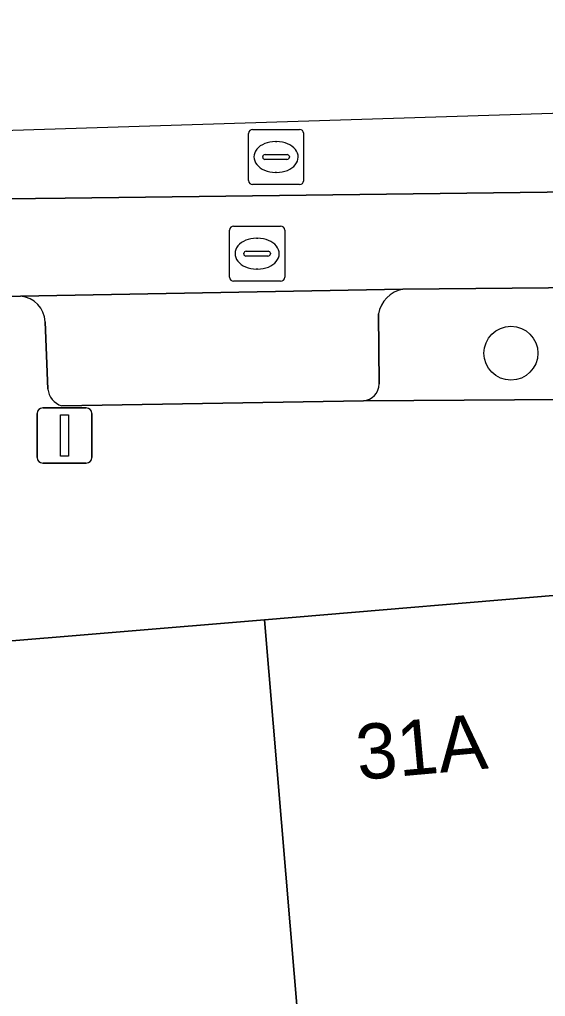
# Model space of a CAD drawing. Extents: x 159960 to 160866, y 382700 to 383354.
# Drawn here: x 160082.65 to 160092.2, y 383276.15 to 383293.87 of the extents above; entities that cross this region are included whole.
import ezdxf

# ---------------------------------------------------------------- set-up
doc = ezdxf.new("R2010")
doc.units = 0
for name, color, linetype in [('IMGEO_Boom', 7, 'Continuous'), ('IMGEO_Groenvoorziening', 7, 'Continuous'), ('IMGEO_Lichtmast', 7, 'Continuous'), ('IMGEO_Pand', 7, 'Continuous'), ('IMGEO_Pand_nummerreeks', 7, 'Continuous'), ('IMGEO_Parkeervlak_open', 7, 'Continuous'), ('IMGEO_Rijbaan_lokaal_gesloten', 7, 'Continuous'), ('IMGEO_Rijbaan_lokaal_open', 7, 'Continuous'), ('IMGEO_Rioolput', 7, 'Continuous'), ('IMGEO_Voetpad_open', 7, 'Continuous')]:
    doc.layers.add(name, color=color, linetype=linetype)

msp = doc.modelspace()

# ---------------------------------------------------------------- linework, layer by layer
at = {"layer": 'IMGEO_Boom'}
msp.add_circle((160091.569, 383287.818), 0.489, dxfattribs=at)
at = {"layer": 'IMGEO_Groenvoorziening'}
for points in [[(160093.576, 383289.017), (160089.608, 383288.979)], [(160089.167, 383288.531), (160089.178, 383287.261)], [(160088.893, 383286.956), (160094.372, 383286.993)]]:
    msp.add_lwpolyline(points, dxfattribs=at)
for centre, radius, start, end in [((160089.706, 383288.441), 0.547, 100.3702, 170.5321), ((160088.873, 383287.26), 0.305, 273.6735, 0.2094)]:
    msp.add_arc(centre, radius, start, end, dxfattribs=at)
at = {"layer": 'IMGEO_Lichtmast'}
for p, q in [((160083.074, 383286.826), (160083.864, 383286.826)), ((160083.864, 383286.826), (160083.074, 383286.826)), ((160082.974, 383285.926), (160082.974, 383286.726)), ((160082.974, 383286.726), (160082.974, 383285.926)), ((160083.964, 383286.726), (160083.964, 383285.926)), ((160083.964, 383285.926), (160083.964, 383286.726)), ((160083.864, 383285.826), (160083.074, 383285.826)), ((160083.074, 383285.826), (160083.864, 383285.826))]:
    msp.add_line(p, q, dxfattribs=at)
msp.add_lwpolyline([(160083.394, 383286.701), (160083.544, 383286.701), (160083.544, 383285.951), (160083.394, 383285.951), (160083.394, 383286.701)], dxfattribs=at)
for centre, start, end in [((160083.074, 383286.726), 90, 180), ((160083.074, 383286.726), 90, 180), ((160083.864, 383286.726), 0, 90), ((160083.864, 383286.726), 360, 90), ((160083.074, 383285.926), 180, 270), ((160083.074, 383285.926), 180, 270), ((160083.864, 383285.926), 270, 0), ((160083.864, 383285.926), 270, 0)]:
    msp.add_arc(centre, 0.1, start, end, dxfattribs=at)
at = {"layer": 'IMGEO_Pand'}
for points in [[(160093.441, 383273.166), (160093.416, 383273.302), (160092.977, 383283.369), (160092.983, 383283.477), (160087.099, 383282.985), (160087.795, 383274.695), (160088.605, 383267.694), (160092.853, 383268.061), (160096.951, 383260.655), (160099.564, 383262.101), (160099.143, 383262.805)], [(160087.099, 383282.985), (160076.472, 383282.097), (160077.135, 383274.96), (160078.039, 383266.783), (160088.605, 383267.694), (160087.795, 383274.695)]]:
    msp.add_lwpolyline(points, close=True, dxfattribs=at)
at = {"layer": 'IMGEO_Parkeervlak_open'}
for points in [[(160089.608, 383288.979), (160082.671, 383288.853)], [(160083.116, 383288.386), (160083.167, 383287.169)], [(160089.178, 383287.261), (160089.167, 383288.531)], [(160083.418, 383286.865), (160088.893, 383286.956)]]:
    msp.add_lwpolyline(points, dxfattribs=at)
for centre, radius, start, end in [((160089.706, 383288.441), 0.547, 100.3702, 170.5321), ((160082.634, 383288.372), 0.482, 1.6285, 85.6078), ((160083.516, 383287.201), 0.35, 185.3196, 253.7705), ((160088.873, 383287.26), 0.305, 273.6735, 0.2094)]:
    msp.add_arc(centre, radius, start, end, dxfattribs=at)
at = {"layer": 'IMGEO_Rijbaan_lokaal_gesloten'}
msp.add_lwpolyline([(160148.864, 383291.361), (160147.047, 383291.339), (160134.891, 383291.195), (160124.31, 383291.125), (160098.541, 383290.818), (160083.482, 383290.631), (160080.248, 383290.596), (160077.991, 383290.562), (160077.995, 383288.823), (160080.461, 383288.832), (160082.671, 383288.853), (160089.608, 383288.979), (160093.576, 383289.017), (160098.646, 383289.044), (160114.576, 383289.254), (160118.469, 383289.274), (160118.541, 383289.274), (160121.773, 383289.327), (160125.471, 383289.372), (160125.519, 383289.373), (160134.929, 383289.478), (160144.433, 383289.602), (160146.428, 383289.619), (160148.904, 383289.629)], close=True, dxfattribs=at)
at = {"layer": 'IMGEO_Rijbaan_lokaal_open'}
msp.add_lwpolyline([(160146.343, 383293.862), (160085.017, 383291.934), (160080.231, 383291.783), (160080.248, 383290.596), (160083.482, 383290.631), (160098.541, 383290.818), (160124.31, 383291.125), (160134.891, 383291.195), (160147.047, 383291.339), (160147.064, 383293.87)], close=True, dxfattribs=at)
at = {"layer": 'IMGEO_Rioolput'}
for p, q in [((160086.807, 383290.951), (160086.807, 383291.803)), ((160086.882, 383291.877), (160087.734, 383291.877)), ((160087.808, 383291.803), (160087.808, 383290.951)), ((160087.295, 383291.657), (160087.32, 383291.657)), ((160087.109, 383291.42), (160087.507, 383291.42)), ((160087.066, 383291.371), (160087.066, 383291.383)), ((160087.504, 383291.334), (160087.106, 383291.334)), ((160087.55, 383291.383), (160087.55, 383291.371)), ((160087.318, 383291.097), (160087.293, 383291.097)), ((160087.734, 383290.877), (160086.882, 383290.877)), ((160086.463, 383289.198), (160086.463, 383290.05)), ((160086.538, 383290.124), (160087.39, 383290.124)), ((160087.464, 383290.05), (160087.464, 383289.198)), ((160086.951, 383289.904), (160086.976, 383289.904)), ((160086.722, 383289.618), (160086.722, 383289.63)), ((160086.765, 383289.667), (160087.163, 383289.667)), ((160087.206, 383289.63), (160087.206, 383289.618)), ((160087.16, 383289.581), (160086.762, 383289.581)), ((160086.974, 383289.344), (160086.949, 383289.344)), ((160087.39, 383289.124), (160086.538, 383289.124))]:
    msp.add_line(p, q, dxfattribs=at)
for points in [[(160086.807, 383290.951), (160086.807, 383291.803)], [(160086.882, 383291.877), (160087.734, 383291.877)], [(160087.808, 383291.803), (160087.808, 383290.951)], [(160087.734, 383290.877), (160086.882, 383290.877)], [(160086.463, 383289.198), (160086.463, 383290.05)], [(160086.538, 383290.124), (160087.39, 383290.124)], [(160087.464, 383290.05), (160087.464, 383289.198)], [(160087.39, 383289.124), (160086.538, 383289.124)]]:
    msp.add_lwpolyline(points, dxfattribs=at)
for centre, radius, start, end in [((160086.884, 383291.801), 0.0765, 91.552, 178.448), ((160086.884, 383291.801), 0.0765, 91.552, 178.448), ((160087.732, 383291.801), 0.0765, 1.552, 88.448), ((160087.732, 383291.801), 0.0765, 1.552, 88.448), ((160087.106, 383291.38), 0.0403, 85.8775, 175.7526), ((160087.511, 383291.382), 0.0386, 1.7309, 96.639), ((160087.103, 383291.37), 0.0366, 178.938, 274.7102), ((160087.507, 383291.377), 0.043, 264.8664, 352.4533), ((160086.884, 383290.953), 0.0765, 181.552, 268.448), ((160086.884, 383290.953), 0.0765, 181.552, 268.448), ((160087.732, 383290.953), 0.0765, 271.552, 358.448), ((160087.732, 383290.953), 0.0765, 271.552, 358.448), ((160086.54, 383290.048), 0.0765, 91.552, 178.448), ((160086.54, 383290.048), 0.0765, 91.552, 178.448), ((160087.388, 383290.048), 0.0765, 1.552, 88.448), ((160087.388, 383290.048), 0.0765, 1.552, 88.448), ((160086.762, 383289.627), 0.0403, 85.8775, 175.7526), ((160086.759, 383289.617), 0.0366, 178.938, 274.7102), ((160087.163, 383289.624), 0.043, 264.8664, 352.4533), ((160087.167, 383289.629), 0.0386, 1.7309, 96.639), ((160086.54, 383289.2), 0.0765, 181.552, 268.448), ((160086.54, 383289.2), 0.0765, 181.552, 268.448), ((160087.388, 383289.2), 0.0765, 271.552, 358.448), ((160087.388, 383289.2), 0.0765, 271.552, 358.448)]:
    msp.add_arc(centre, radius, start, end, dxfattribs=at)
for centre, major_axis, ratio, start_param, end_param in [((160087.294, 383291.377), (-0.387, 0.002), 0.722429, 4.712389, 7.853982), ((160087.319, 383291.377), (-0.39, 0.002), 0.717154, 1.570796, 4.712389), ((160086.95, 383289.624), (-0.387, 0.002), 0.722429, 4.712389, 7.853982), ((160086.975, 383289.624), (-0.39, 0.002), 0.717154, 1.570796, 4.712389)]:
    msp.add_ellipse(centre, major_axis=major_axis, ratio=ratio, start_param=start_param, end_param=end_param, dxfattribs=at)
at = {"layer": 'IMGEO_Voetpad_open'}
for points in [[(160125.519, 383289.373), (160125.471, 383289.372), (160121.773, 383289.327), (160121.779, 383287.311), (160117.849, 383287.313), (160117.804, 383287.313), (160094.372, 383286.993), (160088.893, 383286.956), (160083.418, 383286.865)], [(160082.671, 383288.853), (160080.461, 383288.832), (160077.995, 383288.823)], [(160083.167, 383287.169), (160083.116, 383288.386)], [(160072.322, 383283.202), (160072.54, 383281.057), (160076.472, 383282.097), (160087.099, 383282.985), (160092.983, 383283.477)]]:
    msp.add_lwpolyline(points, dxfattribs=at)
for centre, radius, start, end in [((160082.634, 383288.372), 0.482, 1.6285, 85.6078), ((160083.516, 383287.201), 0.35, 185.3196, 253.7705)]:
    msp.add_arc(centre, radius, start, end, dxfattribs=at)

# ---------------------------------------------------------------- texts
at = {"layer": 'IMGEO_Pand_nummerreeks'}
msp.add_text('31A', height=1, rotation=5.128, dxfattribs=at).set_placement((160088.803, 383280.075))

doc.saveas('drawing.dxf')
